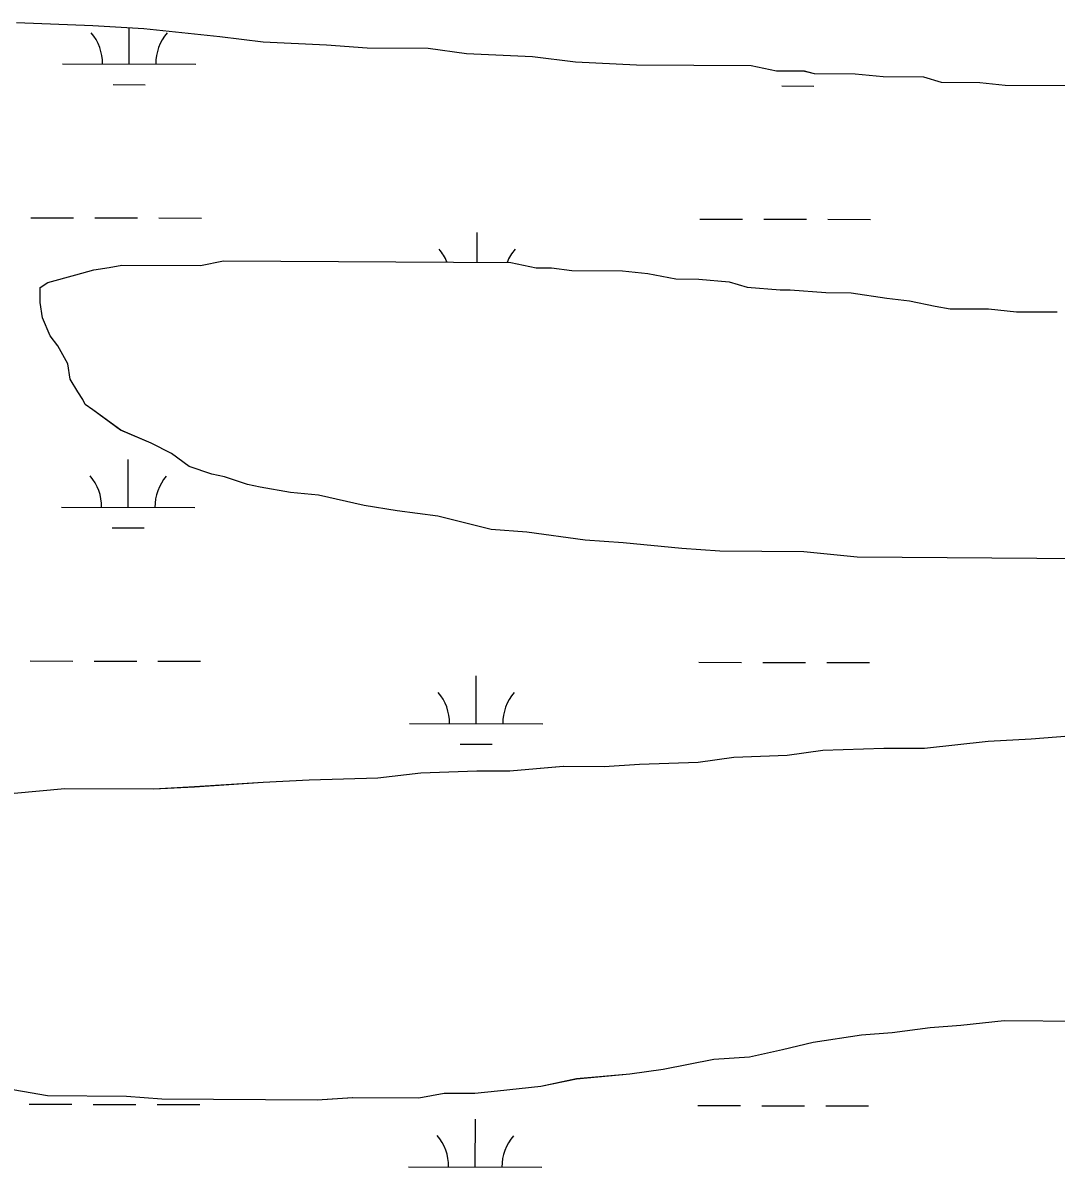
# Model space of a CAD drawing. Extents: x 3187622 to 3225504, y 800805 to 826213.
# Drawn here: x 3221312 to 3222087, y 820668 to 821527 of the extents above; entities that cross this region are included whole.
import ezdxf

# ---------------------------------------------------------------- set-up
doc = ezdxf.new("R2010")
doc.units = 0
doc.layers.add('V-SITE-VEGE', color=7, linetype='Continuous')
doc.layers.add('V-WETL-SWMP', color=7, linetype='Continuous')

msp = doc.modelspace()

# ---------------------------------------------------------------- linework, layer by layer
at = {"layer": 'V-SITE-VEGE'}
for p, q in [((3221364.27, 821524.56), (3221307.05, 821526.85)), ((3221402.41, 821522.4), (3221364.27, 821524.56)), ((3221459.61, 821516.3), (3221402.41, 821522.4)), ((3221492.01, 821512.27), (3221459.61, 821516.3)), ((3221539.7, 821510.04), (3221492.01, 821512.27)), ((3221570.21, 821507.93), (3221539.7, 821510.04)), ((3221615.99, 821507.63), (3221570.21, 821507.93)), ((3221644.58, 821503.62), (3221615.99, 821507.63)), ((3221694.17, 821501.38), (3221644.58, 821503.62)), ((3221726.58, 821497.35), (3221694.17, 821501.38)), ((3221772.35, 821495.14), (3221726.58, 821497.35)), ((3221858.2, 821494.57), (3221772.35, 821495.14)), ((3221877.25, 821490.63), (3221858.2, 821494.57)), ((3221898.24, 821490.49), (3221877.25, 821490.63)), ((3221905.85, 821488.53), (3221898.24, 821490.49)), ((3221936.38, 821488.33), (3221905.85, 821488.53)), ((3221957.35, 821486.28), (3221936.38, 821488.33)), ((3221987.88, 821486.08), (3221957.35, 821486.28)), ((3222001.2, 821482.17), (3221987.88, 821486.08)), ((3222029.82, 821481.98), (3222001.2, 821482.17)), ((3222048.88, 821479.95), (3222029.82, 821481.98)), ((3222113.75, 821479.52), (3222048.88, 821479.95)), ((3221376.42, 821343.24), (3221385.97, 821345.08)), ((3221385.97, 821345.08), (3221445.11, 821344.69)), ((3221445.11, 821344.69), (3221462.31, 821348.39)), ((3221462.31, 821348.39), (3221677.88, 821346.96)), ((3221677.88, 821346.96), (3221696.94, 821343.01)), ((3221330.56, 821332.09), (3221351.58, 821337.68)), ((3221351.58, 821337.68), (3221364.96, 821341.41)), ((3221364.96, 821341.41), (3221376.42, 821343.24)), ((3221696.94, 821343.01), (3221708.38, 821342.94)), ((3221708.38, 821342.94), (3221723.63, 821340.93)), ((3221723.63, 821340.93), (3221761.79, 821340.68)), ((3221761.79, 821340.68), (3221780.85, 821338.64)), ((3221780.85, 821338.64), (3221801.81, 821334.69)), ((3221324.73, 821316.87), (3221324.81, 821328.32)), ((3221324.81, 821328.32), (3221330.56, 821332.09)), ((3221801.81, 821334.69), (3221818.98, 821334.57)), ((3221818.98, 821334.57), (3221841.86, 821332.51)), ((3221841.86, 821332.51), (3221855.19, 821328.61)), ((3221855.19, 821328.61), (3221879.98, 821326.54)), ((3221879.98, 821326.54), (3221887.61, 821326.48)), ((3221887.61, 821326.48), (3221914.3, 821324.4)), ((3221914.3, 821324.4), (3221933.38, 821324.27)), ((3221933.38, 821324.27), (3221960.06, 821320.28)), ((3221960.06, 821320.28), (3221977.22, 821318.26)), ((3221326.57, 821305.41), (3221324.73, 821316.87)), ((3221977.22, 821318.26), (3221996.27, 821314.32)), ((3221996.27, 821314.32), (3222007.71, 821312.33)), ((3222007.71, 821312.33), (3222036.32, 821312.14)), ((3222036.32, 821312.14), (3222057.29, 821310.09)), ((3222057.29, 821310.09), (3222087.82, 821309.89)), ((3221332.2, 821292.02), (3221326.57, 821305.41)), ((3221337.87, 821284.35), (3221332.2, 821292.02)), ((3221345.42, 821270.95), (3221337.87, 821284.35)), ((3221347.25, 821259.49), (3221345.42, 821270.95)), ((3221352.91, 821249.91), (3221347.25, 821259.49)), ((3221356.68, 821244.16), (3221352.91, 821249.91)), ((3221358.57, 821240.33), (3221356.68, 821244.16)), ((3221364.27, 821236.48), (3221358.57, 821240.33)), ((3221385.15, 821221.08), (3221364.27, 821236.48)), ((3221407.98, 821211.39), (3221385.15, 821221.08)), ((3221423.19, 821203.66), (3221407.98, 821211.39)), ((3221436.48, 821194.03), (3221423.19, 821203.66)), ((3221453.61, 821188.19), (3221436.48, 821194.03)), ((3221463.14, 821186.22), (3221453.61, 821188.19)), ((3221480.27, 821180.38), (3221463.14, 821186.22)), ((3221489.79, 821178.41), (3221480.27, 821180.38)), ((3221512.66, 821174.44), (3221489.79, 821178.41)), ((3221533.64, 821172.4), (3221512.66, 821174.44)), ((3221567.92, 821164.54), (3221533.64, 821172.4)), ((3221592.7, 821160.56), (3221567.92, 821164.54)), ((3221623.2, 821156.54), (3221592.7, 821160.56)), ((3221663.2, 821146.73), (3221623.2, 821156.54)), ((3221689.89, 821144.65), (3221663.2, 821146.73)), ((3221733.73, 821138.63), (3221689.89, 821144.65)), ((3221762.34, 821136.54), (3221733.73, 821138.63)), ((3221806.19, 821132.43), (3221762.34, 821136.54)), ((3221834.79, 821130.33), (3221806.19, 821132.43)), ((3221897.75, 821129.91), (3221834.79, 821130.33)), ((3221937.79, 821125.83), (3221897.75, 821129.91)), ((3222113.3, 821124.67), (3221937.79, 821125.83)), ((3222068.52, 820989.51), (3222112.42, 820993.03)), ((3221988.34, 820982.41), (3222036.08, 820987.81)), ((3222036.08, 820987.81), (3222068.52, 820989.51)), ((3221818.48, 820972.09), (3221845.21, 820975.73)), ((3221845.21, 820975.73), (3221885.29, 820977.37)), ((3221885.29, 820977.37), (3221912.02, 820981.01)), ((3221912.02, 820981.01), (3221957.82, 820982.61)), ((3221957.82, 820982.61), (3221988.34, 820982.41)), ((3221677.26, 820965.4), (3221717.34, 820968.95)), ((3221717.34, 820968.95), (3221747.87, 820968.74)), ((3221747.87, 820968.74), (3221774.59, 820970.47)), ((3221774.59, 820970.47), (3221818.48, 820972.09)), ((3221492.14, 820957.09), (3221526.49, 820958.77)), ((3221526.49, 820958.77), (3221578.01, 820960.33)), ((3221578.01, 820960.33), (3221610.47, 820963.93)), ((3221610.47, 820963.93), (3221652.45, 820965.56)), ((3221652.45, 820965.56), (3221677.26, 820965.4)), ((3221305.12, 820948.79), (3221343.3, 820952.35)), ((3221343.3, 820952.35), (3221410.07, 820951.91)), ((3221410.07, 820951.91), (3221440.6, 820953.62)), ((3221440.6, 820953.62), (3221492.14, 820957.09)), ((3222048.03, 820777.87), (3222015.58, 820774.27)), ((3222280.78, 820776.33), (3222048.03, 820777.87)), ((3221992.67, 820772.52), (3221964.03, 820768.89)), ((3222015.58, 820774.27), (3221992.67, 820772.52)), ((3221904.84, 820761.66), (3221881.91, 820756.08)), ((3221941.12, 820767.14), (3221904.84, 820761.66)), ((3221964.03, 820768.89), (3221941.12, 820767.14)), ((3221881.91, 820756.08), (3221857.07, 820750.52)), ((3221830.35, 820748.8), (3221792.14, 820741.42)), ((3221857.07, 820750.52), (3221830.35, 820748.8)), ((3221767.32, 820737.77), (3221727.23, 820734.22)), ((3221792.14, 820741.42), (3221767.32, 820737.77)), ((3221330.32, 820721.59), (3221273.15, 820731.51)), ((3221700.48, 820728.67), (3221668.02, 820725.07)), ((3221727.23, 820734.22), (3221700.48, 820728.67)), ((3221389.46, 820721.2), (3221330.32, 820721.59)), ((3221416.15, 820719.12), (3221389.46, 820721.2)), ((3221532.53, 820718.34), (3221416.15, 820719.12)), ((3221559.25, 820720.07), (3221532.53, 820718.34)), ((3221608.85, 820719.74), (3221559.25, 820720.07)), ((3221627.95, 820723.43), (3221608.85, 820719.74)), ((3221650.85, 820723.28), (3221627.95, 820723.43)), ((3221668.02, 820725.07), (3221650.85, 820723.28))]:
    msp.add_line(p, q, dxfattribs=at)
at = {"layer": 'V-WETL-SWMP'}
for p, q in [((3221364.26, 821524.56), (3221307.04, 821526.85)), ((3221402.41, 821522.4), (3221364.26, 821524.56)), ((3221391.48, 821495.93), (3221391.54, 821523.01)), ((3221459.6, 821516.29), (3221402.41, 821522.4)), ((3221492.01, 821512.26), (3221459.6, 821516.29)), ((3221539.69, 821510.04), (3221492.01, 821512.26)), ((3221570.2, 821507.93), (3221539.69, 821510.04)), ((3221615.98, 821507.62), (3221570.2, 821507.93)), ((3221644.57, 821503.62), (3221615.98, 821507.62)), ((3221694.16, 821501.38), (3221644.57, 821503.62)), ((3221726.57, 821497.35), (3221694.16, 821501.38)), ((3221341.48, 821496.03), (3221441.48, 821495.82)), ((3221772.34, 821495.14), (3221726.57, 821497.35)), ((3221858.19, 821494.57), (3221772.34, 821495.14)), ((3221877.24, 821490.62), (3221858.19, 821494.57)), ((3221898.23, 821490.48), (3221877.24, 821490.62)), ((3221905.85, 821488.53), (3221898.23, 821490.48)), ((3221936.37, 821488.32), (3221905.85, 821488.53)), ((3221957.34, 821486.28), (3221936.37, 821488.32)), ((3221987.87, 821486.07), (3221957.34, 821486.28)), ((3222001.2, 821482.17), (3221987.87, 821486.07)), ((3222029.81, 821481.98), (3222001.2, 821482.17)), ((3222048.88, 821479.94), (3222029.81, 821481.98)), ((3221379.45, 821480.52), (3221403.45, 821480.47)), ((3221881.36, 821479.5), (3221905.36, 821479.45)), ((3222113.74, 821479.51), (3222048.88, 821479.94)), ((3221317.84, 821380.64), (3221349.84, 821380.58)), ((3221365.84, 821380.55), (3221397.84, 821380.48)), ((3221413.84, 821380.45), (3221445.84, 821380.38)), ((3221819.75, 821379.62), (3221851.75, 821379.56)), ((3221867.75, 821379.52), (3221899.75, 821379.46)), ((3221915.75, 821379.43), (3221947.75, 821379.36)), ((3221652.62, 821347.12), (3221652.66, 821369.53)), ((3221376.41, 821343.23), (3221385.97, 821345.08)), ((3221385.97, 821345.08), (3221445.11, 821344.69)), ((3221445.11, 821344.69), (3221462.3, 821348.39)), ((3221462.3, 821348.39), (3221677.87, 821346.95)), ((3221677.87, 821346.95), (3221696.93, 821343.01)), ((3221330.55, 821332.09), (3221351.58, 821337.68)), ((3221351.58, 821337.68), (3221364.95, 821341.4)), ((3221364.95, 821341.4), (3221376.41, 821343.23)), ((3221696.93, 821343.01), (3221708.37, 821342.94)), ((3221708.37, 821342.94), (3221723.62, 821340.93)), ((3221723.62, 821340.93), (3221761.78, 821340.67)), ((3221761.78, 821340.67), (3221780.84, 821338.64)), ((3221780.84, 821338.64), (3221801.8, 821334.68)), ((3221324.73, 821316.87), (3221324.8, 821328.31)), ((3221324.8, 821328.31), (3221330.55, 821332.09)), ((3221801.8, 821334.68), (3221818.97, 821334.57)), ((3221818.97, 821334.57), (3221841.85, 821332.51)), ((3221841.85, 821332.51), (3221855.18, 821328.61)), ((3221855.18, 821328.61), (3221879.97, 821326.53)), ((3221879.97, 821326.53), (3221887.6, 821326.48)), ((3221887.6, 821326.48), (3221914.29, 821324.4)), ((3221914.29, 821324.4), (3221933.37, 821324.27)), ((3221933.37, 821324.27), (3221960.05, 821320.28)), ((3221960.05, 821320.28), (3221977.21, 821318.26)), ((3221326.56, 821305.41), (3221324.73, 821316.87)), ((3221977.21, 821318.26), (3221996.26, 821314.31)), ((3221996.26, 821314.31), (3222007.7, 821312.33)), ((3222007.7, 821312.33), (3222036.31, 821312.14)), ((3222036.31, 821312.14), (3222057.29, 821310.09)), ((3222057.29, 821310.09), (3222087.81, 821309.89)), ((3221332.19, 821292.02), (3221326.56, 821305.41)), ((3221337.87, 821284.35), (3221332.19, 821292.02)), ((3221345.41, 821270.94), (3221337.87, 821284.35)), ((3221347.24, 821259.48), (3221345.41, 821270.94)), ((3221352.9, 821249.91), (3221347.24, 821259.48)), ((3221356.68, 821244.16), (3221352.9, 821249.91)), ((3221358.56, 821240.33), (3221356.68, 821244.16)), ((3221364.26, 821236.48), (3221358.56, 821240.33)), ((3221385.14, 821221.08), (3221364.26, 821236.48)), ((3221407.97, 821211.38), (3221385.14, 821221.08)), ((3221423.18, 821203.65), (3221407.97, 821211.38)), ((3221390.81, 821163.25), (3221390.88, 821199.25)), ((3221436.47, 821194.02), (3221423.18, 821203.65)), ((3221453.6, 821188.19), (3221436.47, 821194.02)), ((3221463.13, 821186.22), (3221453.6, 821188.19)), ((3221480.26, 821180.38), (3221463.13, 821186.22)), ((3221489.79, 821178.41), (3221480.26, 821180.38)), ((3221512.66, 821174.44), (3221489.79, 821178.41)), ((3221533.63, 821172.39), (3221512.66, 821174.44)), ((3221567.92, 821164.53), (3221533.63, 821172.39)), ((3221592.69, 821160.55), (3221567.92, 821164.53)), ((3221340.81, 821163.35), (3221440.81, 821163.15)), ((3221623.19, 821156.53), (3221592.69, 821160.55)), ((3221663.19, 821146.73), (3221623.19, 821156.53)), ((3221378.78, 821147.85), (3221402.78, 821147.8)), ((3221689.89, 821144.64), (3221663.19, 821146.73)), ((3221733.73, 821138.63), (3221689.89, 821144.64)), ((3221762.33, 821136.53), (3221733.73, 821138.63)), ((3221806.18, 821132.42), (3221762.33, 821136.53)), ((3221834.78, 821130.33), (3221806.18, 821132.42)), ((3221897.74, 821129.91), (3221834.78, 821130.33)), ((3221937.78, 821125.83), (3221897.74, 821129.91)), ((3222113.29, 821124.66), (3221937.78, 821125.83)), ((3221317.16, 821047.97), (3221349.16, 821047.9)), ((3221365.16, 821047.87), (3221397.16, 821047.81)), ((3221413.16, 821047.77), (3221445.16, 821047.71)), ((3221819.07, 821046.95), (3221851.07, 821046.88)), ((3221867.07, 821046.85), (3221899.07, 821046.78)), ((3221915.07, 821046.75), (3221947.07, 821046.69)), ((3221651.91, 821000.86), (3221651.99, 821036.86)), ((3221601.91, 821000.96), (3221701.91, 821000.76)), ((3222068.51, 820989.5), (3222112.41, 820993.03)), ((3221639.88, 820985.45), (3221663.88, 820985.4)), ((3221988.33, 820982.4), (3222036.07, 820987.81)), ((3222036.07, 820987.81), (3222068.51, 820989.5)), ((3221818.47, 820972.09), (3221845.2, 820975.72)), ((3221845.2, 820975.72), (3221885.28, 820977.37)), ((3221885.28, 820977.37), (3221912.01, 820981)), ((3221912.01, 820981), (3221957.81, 820982.61)), ((3221957.81, 820982.61), (3221988.33, 820982.4)), ((3221677.25, 820965.39), (3221717.33, 820968.94)), ((3221717.33, 820968.94), (3221747.86, 820968.74)), ((3221747.86, 820968.74), (3221774.58, 820970.47)), ((3221774.58, 820970.47), (3221818.47, 820972.09)), ((3221492.13, 820957.08), (3221526.48, 820958.76)), ((3221526.48, 820958.76), (3221578.01, 820960.33)), ((3221578.01, 820960.33), (3221610.46, 820963.93)), ((3221610.46, 820963.93), (3221652.45, 820965.56)), ((3221652.45, 820965.56), (3221677.25, 820965.39)), ((3221305.11, 820948.79), (3221343.29, 820952.35)), ((3221343.29, 820952.35), (3221410.06, 820951.91)), ((3221410.06, 820951.91), (3221440.6, 820953.61)), ((3221440.6, 820953.61), (3221492.13, 820957.08)), ((3222048.03, 820777.87), (3222015.57, 820774.27)), ((3222280.77, 820776.32), (3222048.03, 820777.87)), ((3221992.66, 820772.51), (3221964.02, 820768.89)), ((3222015.57, 820774.27), (3221992.66, 820772.51)), ((3221904.83, 820761.65), (3221881.9, 820756.08)), ((3221941.12, 820767.13), (3221904.83, 820761.65)), ((3221964.02, 820768.89), (3221941.12, 820767.13)), ((3221881.9, 820756.08), (3221857.06, 820750.52)), ((3221830.34, 820748.79), (3221792.14, 820741.41)), ((3221857.06, 820750.52), (3221830.34, 820748.79)), ((3221767.31, 820737.76), (3221727.22, 820734.21)), ((3221792.14, 820741.41), (3221767.31, 820737.76)), ((3221330.31, 820721.59), (3221273.14, 820731.51)), ((3221700.48, 820728.67), (3221668.02, 820725.07)), ((3221727.22, 820734.21), (3221700.48, 820728.67)), ((3221389.45, 820721.2), (3221330.31, 820721.59)), ((3221416.15, 820719.11), (3221389.45, 820721.2)), ((3221532.52, 820718.34), (3221416.15, 820719.11)), ((3221559.24, 820720.07), (3221532.52, 820718.34)), ((3221608.84, 820719.74), (3221559.24, 820720.07)), ((3221627.94, 820723.43), (3221608.84, 820719.74)), ((3221650.84, 820723.27), (3221627.94, 820723.43)), ((3221668.02, 820725.07), (3221650.84, 820723.27)), ((3221316.49, 820715.3), (3221348.49, 820715.23)), ((3221364.49, 820715.2), (3221396.49, 820715.13)), ((3221412.49, 820715.1), (3221444.49, 820715.03)), ((3221818.39, 820714.27), (3221850.39, 820714.21)), ((3221866.39, 820714.18), (3221898.39, 820714.11)), ((3221914.39, 820714.08), (3221946.39, 820714.01)), ((3221651.24, 820668.18), (3221651.31, 820704.18)), ((3221601.24, 820668.29), (3221701.23, 820668.08))]:
    msp.add_line(p, q, dxfattribs=at)
for centre, start, end in [((3221336.24, 821496.51), 359.11148, 40.65514), ((3221446.73, 821496.29), 139.11148, 180.65514), ((3221597.35, 821334.12), 21.91211, 40.65514), ((3221707.83, 821333.89), 139.11148, 158.21801), ((3221335.56, 821163.84), 359.11148, 40.65514), ((3221446.05, 821163.61), 139.11148, 180.65514), ((3221596.67, 821001.44), 359.11148, 40.65514), ((3221707.16, 821001.22), 139.11148, 180.65514), ((3221595.99, 820668.77), 359.11148, 40.65514), ((3221706.48, 820668.55), 139.11148, 180.65514)]:
    msp.add_arc(centre, 35.25, start, end, dxfattribs=at)

doc.saveas('drawing.dxf')
